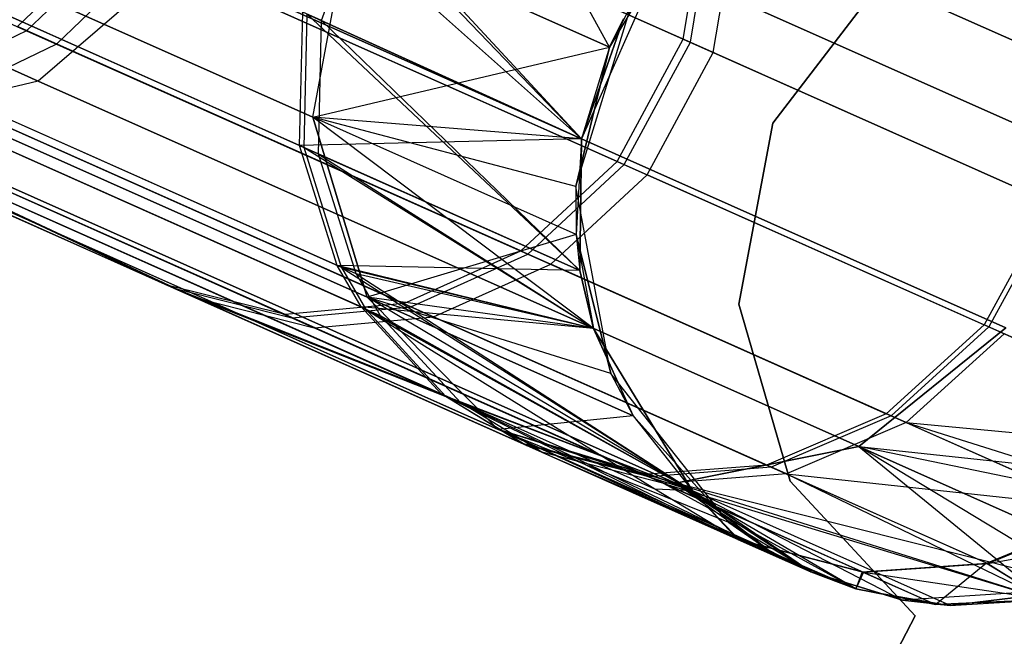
# Model space of a CAD drawing. Extents: x 0.3 to 7.1, y -3.38 to 3.38.
# Tile 447 of 604: x 6.47 to 6.72, y -1.45 to -1.29. Entities that reach past the tile are written whole.
import ezdxf

# ---------------------------------------------------------------- set-up
doc = ezdxf.new("R2010")
doc.units = 0
doc.header["$LTSCALE"] = 2.54
doc.layers.get('0').update_dxf_attribs({"linetype": 'CONTINUOUS'})

# ---------------------------------------------------------------- blocks, each defined once
blk = doc.blocks.new('SINGLES_AVVSTL_STL')
at = {"color": 0}
for p, q in [((6.1375, -1.14811, 60.68373), (6.47294, -1.29746, 60.11702)), ((6.1375, -1.14811, 60.68373), (6.47294, -1.29746, 60.11702)), ((6.15002, -1.15369, 53.78226), (6.48047, -1.30081, 53.21568)), ((6.15002, -1.15369, 53.78226), (6.48047, -1.30081, 53.21568)), ((6.14334, -1.16208, 19.39629), (6.47585, -1.31013, 18.82238)), ((6.14334, -1.16208, 19.39629), (6.47585, -1.31013, 18.82238)), ((6.47585, -1.31013, 21.86649), (6.14334, -1.16208, 21.29258)), ((6.47585, -1.31013, 21.86649), (6.14334, -1.16208, 21.29258)), ((6.54718, -1.29486, 52.5138), (6.34607, -1.20532, 53.13619)), ((6.54718, -1.29486, 52.5138), (6.34607, -1.20532, 53.13619)), ((6.34965, -1.23222, 18.75099), (6.54497, -1.31918, 18.14485)), ((6.34965, -1.23222, 18.75099), (6.54497, -1.31918, 18.14485)), ((6.54497, -1.31918, 22.54401), (6.34965, -1.23222, 21.93788)), ((6.54497, -1.31918, 22.54401), (6.34965, -1.23222, 21.93788)), ((6.54165, -1.32634, 56.91105), (6.33504, -1.23435, 56.28752)), ((6.54165, -1.32634, 56.91105), (6.33504, -1.23435, 56.28752)), ((6.33725, -1.23533, 60.04247), (6.54277, -1.32684, 59.41859)), ((6.33725, -1.23533, 60.04247), (6.54277, -1.32684, 59.41859)), ((6.53084, -1.23582, 18.83209), (6.73889, -1.32845, 18.18647)), ((6.53084, -1.23582, 18.83209), (6.73889, -1.32845, 18.18647)), ((6.73889, -1.32845, 22.5024), (6.53084, -1.23582, 21.85677)), ((6.73889, -1.32845, 22.5024), (6.53084, -1.23582, 21.85677)), ((6.61964, -1.30156, 23.18265), (6.58278, -1.23427, 22.54401)), ((6.61964, -1.30156, 23.18265), (6.58278, -1.23427, 22.54401)), ((6.54641, -1.32846, 52.51676), (6.34436, -1.2385, 53.14206)), ((6.54641, -1.32846, 52.51676), (6.34436, -1.2385, 53.14206)), ((6.63821, -1.29956, 56.53007), (6.51077, -1.24282, 56.20522)), ((6.63821, -1.29956, 56.53007), (6.51077, -1.24282, 56.20522)), ((6.51312, -1.24386, 60.12446), (6.63999, -1.30035, 59.79938)), ((6.51312, -1.24386, 60.12446), (6.63999, -1.30035, 59.79938)), ((6.52069, -1.24724, 53.22303), (6.64575, -1.30291, 52.89709)), ((6.52069, -1.24724, 53.22303), (6.64575, -1.30291, 52.89709)), ((6.55107, -1.35649, 56.90612), (6.3429, -1.2638, 56.2779)), ((6.55107, -1.35649, 56.90612), (6.3429, -1.2638, 56.2779)), ((6.55408, -1.26374, 59.41499), (6.61256, -1.3246, 58.76742)), ((6.55408, -1.26374, 59.41499), (6.61256, -1.3246, 58.76742)), ((6.5522, -1.35699, 59.42348), (6.34513, -1.2648, 60.05206)), ((6.5522, -1.35699, 59.42348), (6.34513, -1.2648, 60.05206)), ((6.54718, -1.29486, 52.5138), (6.5577, -1.26535, 52.51326)), ((6.54718, -1.29486, 52.5138), (6.5577, -1.26535, 52.51326)), ((6.5577, -1.26535, 52.51326), (6.61256, -1.3246, 51.88278)), ((6.5577, -1.26535, 52.51326), (6.61256, -1.3246, 51.88278)), ((6.63821, -1.29956, 56.53007), (6.64393, -1.26549, 56.5332)), ((6.63821, -1.29956, 56.53007), (6.64393, -1.26549, 56.5332)), ((6.63999, -1.30035, 59.79938), (6.6457, -1.26628, 59.79626)), ((6.63999, -1.30035, 59.79938), (6.6457, -1.26628, 59.79626)), ((6.64393, -1.26549, 56.5332), (6.7361, -1.30653, 56.87096)), ((6.64393, -1.26549, 56.5332), (6.7361, -1.30653, 56.87096)), ((6.6457, -1.26628, 59.79626), (6.73729, -1.30706, 59.45836)), ((6.6457, -1.26628, 59.79626), (6.73729, -1.30706, 59.45836)), ((6.55587, -1.35862, 52.52152), (6.35229, -1.26799, 53.15153)), ((6.55587, -1.35862, 52.52152), (6.35229, -1.26799, 53.15153)), ((6.64575, -1.30291, 52.89709), (6.65144, -1.26883, 52.89401)), ((6.64575, -1.30291, 52.89709), (6.65144, -1.26883, 52.89401)), ((6.74116, -1.30878, 52.55548), (6.65144, -1.26883, 52.89401)), ((6.74116, -1.30878, 52.55548), (6.65144, -1.26883, 52.89401)), ((6.49426, -1.27362, 56.2065), (6.47061, -1.29642, 56.2127)), ((6.49426, -1.27362, 56.2065), (6.47061, -1.29642, 56.2127)), ((6.62158, -1.33031, 56.53104), (6.49426, -1.27362, 56.2065)), ((6.62158, -1.33031, 56.53104), (6.49426, -1.27362, 56.2065)), ((6.54497, -1.31918, 18.14485), (6.55368, -1.27219, 18.14229)), ((6.54497, -1.31918, 18.14485), (6.55368, -1.27219, 18.14229)), ((6.54497, -1.31918, 22.54401), (6.55368, -1.27219, 22.54658)), ((6.54497, -1.31918, 22.54401), (6.55368, -1.27219, 22.54658)), ((6.61964, -1.30156, 17.50622), (6.55368, -1.27219, 18.14229)), ((6.61964, -1.30156, 17.50622), (6.55368, -1.27219, 18.14229)), ((6.55368, -1.27219, 22.54658), (6.61964, -1.30156, 23.18265)), ((6.61256, -1.3246, 23.18265), (6.55368, -1.27219, 22.54658)), ((6.61256, -1.3246, 23.18265), (6.55368, -1.27219, 22.54658)), ((6.55368, -1.27219, 22.54658), (6.61964, -1.30156, 23.18265)), ((6.55712, -1.36693, 56.9038), (6.34823, -1.27392, 56.27339)), ((6.55712, -1.36693, 56.9038), (6.34823, -1.27392, 56.27339)), ((6.35046, -1.27491, 60.05654), (6.55826, -1.36743, 59.42578)), ((6.35046, -1.27491, 60.05654), (6.55826, -1.36743, 59.42578)), ((6.49661, -1.27467, 60.12318), (6.47294, -1.29746, 60.11702)), ((6.49661, -1.27467, 60.12318), (6.47294, -1.29746, 60.11702)), ((6.49661, -1.27467, 60.12318), (6.62336, -1.3311, 59.79841)), ((6.49661, -1.27467, 60.12318), (6.62336, -1.3311, 59.79841)), ((6.35765, -1.27812, 53.15596), (6.56194, -1.36907, 52.52375)), ((6.35765, -1.27812, 53.15596), (6.56194, -1.36907, 52.52375)), ((6.36116, -1.27656, 18.76485), (6.55866, -1.36449, 18.15197)), ((6.36116, -1.27656, 18.76485), (6.55866, -1.36449, 18.15197)), ((6.55866, -1.36449, 22.5369), (6.36116, -1.27656, 21.92401)), ((6.55866, -1.36449, 22.5369), (6.36116, -1.27656, 21.92401)), ((6.50417, -1.27803, 53.22177), (6.48047, -1.30081, 53.21568)), ((6.50417, -1.27803, 53.22177), (6.48047, -1.30081, 53.21568)), ((6.50417, -1.27803, 53.22177), (6.62911, -1.33366, 52.89613)), ((6.50417, -1.27803, 53.22177), (6.62911, -1.33366, 52.89613)), ((6.51137, -1.27955, 18.83209), (6.47585, -1.31013, 18.82238)), ((6.51137, -1.27955, 18.83209), (6.47585, -1.31013, 18.82238)), ((6.51137, -1.27955, 21.85677), (6.47585, -1.31013, 21.86649)), ((6.51137, -1.27955, 21.85677), (6.47585, -1.31013, 21.86649)), ((6.51137, -1.27955, 18.83209), (6.71942, -1.37218, 18.18647)), ((6.51137, -1.27955, 18.83209), (6.71942, -1.37218, 18.18647)), ((6.71942, -1.37218, 22.5024), (6.51137, -1.27955, 21.85677)), ((6.71942, -1.37218, 22.5024), (6.51137, -1.27955, 21.85677)), ((6.63203, -1.28088, 57.56742), (6.61256, -1.3246, 57.56742)), ((6.63203, -1.28088, 57.56742), (6.61256, -1.3246, 57.56742)), ((6.63203, -1.28088, 23.18265), (6.61964, -1.30156, 23.18265)), ((6.63203, -1.28088, 23.18265), (6.61964, -1.30156, 23.18265)), ((6.66073, -1.32074, 1.9), (6.68886, -1.28395, 1.9)), ((6.68886, -1.28395, 1.7), (6.66073, -1.32074, 1.7)), ((6.68886, -1.28395, 1.7), (6.66073, -1.32074, 1.7)), ((6.66073, -1.32074, 1.9), (6.68886, -1.28395, 1.9)), ((6.61116, -1.3366, 1.70622), (6.62521, -1.29084, 1.70622)), ((6.61116, -1.3366, 1.70622), (6.62521, -1.29084, 1.70622)), ((6.62521, -1.29084, 17.50622), (6.61964, -1.30156, 17.50622)), ((6.62521, -1.29084, 1.70622), (6.61964, -1.30156, 17.50622)), ((6.62521, -1.29084, 17.50622), (6.61964, -1.30156, 17.50622)), ((6.62521, -1.29084, 1.70622), (6.61964, -1.30156, 17.50622)), ((6.54165, -1.32634, 56.91105), (6.54244, -1.29275, 56.91411)), ((6.54165, -1.32634, 56.91105), (6.54244, -1.29275, 56.91411)), ((6.61256, -1.3246, 57.56742), (6.54244, -1.29275, 56.91411)), ((6.61256, -1.3246, 57.56742), (6.54244, -1.29275, 56.91411)), ((6.54277, -1.32684, 59.41859), (6.54356, -1.29324, 59.41555)), ((6.54277, -1.32684, 59.41859), (6.54356, -1.29324, 59.41555)), ((6.54356, -1.29324, 59.41555), (6.61221, -1.35775, 58.76742)), ((6.54356, -1.29324, 59.41555), (6.61221, -1.35775, 58.76742)), ((6.54356, -1.29324, 59.41555), (6.61256, -1.3246, 58.76742)), ((6.54356, -1.29324, 59.41555), (6.61256, -1.3246, 58.76742)), ((6.50827, -1.36143, 56.56407), (6.36631, -1.29492, 56.26082)), ((6.57724, -1.38883, 56.89735), (6.36631, -1.29492, 56.26082)), ((6.50827, -1.36143, 56.56407), (6.36631, -1.29492, 56.26082)), ((6.57724, -1.38883, 56.89735), (6.36631, -1.29492, 56.26082)), ((6.36857, -1.29593, 60.06907), (6.50999, -1.3622, 59.76556)), ((6.36857, -1.29593, 60.06907), (6.50999, -1.3622, 59.76556)), ((6.36857, -1.29593, 60.06907), (6.57838, -1.38934, 59.43217)), ((6.36857, -1.29593, 60.06907), (6.57838, -1.38934, 59.43217)), ((6.54641, -1.32846, 52.51676), (6.54718, -1.29486, 52.5138)), ((6.54641, -1.32846, 52.51676), (6.54718, -1.29486, 52.5138)), ((6.54718, -1.29486, 52.5138), (6.61221, -1.35775, 51.88278)), ((6.54718, -1.29486, 52.5138), (6.61221, -1.35775, 51.88278)), ((6.54718, -1.29486, 52.5138), (6.61256, -1.3246, 51.88278)), ((6.54718, -1.29486, 52.5138), (6.61256, -1.3246, 51.88278)), ((6.61256, -1.3246, 51.88278), (6.62313, -1.29448, 51.88278)), ((6.61256, -1.3246, 51.88278), (6.62313, -1.29448, 51.88278)), ((6.62313, -1.29448, 58.76742), (6.61256, -1.3246, 58.76742)), ((6.61256, -1.3246, 57.56742), (6.62313, -1.29448, 58.76742)), ((6.61256, -1.3246, 57.56742), (6.62313, -1.29448, 58.76742)), ((6.62313, -1.29448, 58.76742), (6.61256, -1.3246, 58.76742)), ((6.61964, -1.30156, 23.18265), (6.62313, -1.29448, 51.88278)), ((6.61964, -1.30156, 23.18265), (6.62313, -1.29448, 51.88278)), ((6.47294, -1.29746, 60.11702), (6.44444, -1.31112, 60.10678)), ((6.47294, -1.29746, 60.11702), (6.44444, -1.31112, 60.10678)), ((6.59735, -1.35285, 56.53575), (6.47061, -1.29642, 56.2127)), ((6.59735, -1.35285, 56.53575), (6.47061, -1.29642, 56.2127)), ((6.47294, -1.29746, 60.11702), (6.59912, -1.35364, 59.79373)), ((6.47294, -1.29746, 60.11702), (6.59912, -1.35364, 59.79373)), ((6.37583, -1.29916, 53.16833), (6.51555, -1.36468, 52.86384)), ((6.37583, -1.29916, 53.16833), (6.51555, -1.36468, 52.86384)), ((6.37583, -1.29916, 53.16833), (6.5821, -1.391, 52.52999)), ((6.37583, -1.29916, 53.16833), (6.5821, -1.391, 52.52999)), ((6.48047, -1.30081, 53.21568), (6.45191, -1.31445, 53.20558)), ((6.48047, -1.30081, 53.21568), (6.45191, -1.31445, 53.20558)), ((6.48047, -1.30081, 53.21568), (6.60484, -1.35619, 52.89152)), ((6.48047, -1.30081, 53.21568), (6.60484, -1.35619, 52.89152)), ((6.62158, -1.33031, 56.53104), (6.63821, -1.29956, 56.53007)), ((6.62158, -1.33031, 56.53104), (6.63821, -1.29956, 56.53007)), ((6.62336, -1.3311, 59.79841), (6.63999, -1.30035, 59.79938)), ((6.62336, -1.3311, 59.79841), (6.63999, -1.30035, 59.79938)), ((6.63821, -1.29956, 56.53007), (6.73067, -1.34072, 56.86884)), ((6.63821, -1.29956, 56.53007), (6.73067, -1.34072, 56.86884)), ((6.63999, -1.30035, 59.79938), (6.73186, -1.34126, 59.46046)), ((6.63999, -1.30035, 59.79938), (6.73186, -1.34126, 59.46046)), ((6.54497, -1.31918, 18.14485), (6.61964, -1.30156, 17.50622)), ((6.54497, -1.31918, 18.14485), (6.61964, -1.30156, 17.50622)), ((6.61964, -1.30156, 17.50622), (6.61116, -1.3366, 17.50622)), ((6.61116, -1.3366, 1.70622), (6.61964, -1.30156, 17.50622)), ((6.61116, -1.3366, 1.70622), (6.61964, -1.30156, 17.50622)), ((6.61964, -1.30156, 17.50622), (6.61116, -1.3366, 17.50622)), ((6.61964, -1.30156, 23.18265), (6.61256, -1.3246, 51.88278)), ((6.61964, -1.30156, 23.18265), (6.61256, -1.3246, 51.88278)), ((6.61964, -1.30156, 23.18265), (6.61256, -1.3246, 23.18265)), ((6.61964, -1.30156, 23.18265), (6.61256, -1.3246, 23.18265)), ((6.62911, -1.33366, 52.89613), (6.64575, -1.30291, 52.89709)), ((6.62911, -1.33366, 52.89613), (6.64575, -1.30291, 52.89709)), ((6.73574, -1.34298, 52.55752), (6.64575, -1.30291, 52.89709)), ((6.73574, -1.34298, 52.55752), (6.64575, -1.30291, 52.89709)), ((6.50827, -1.36143, 56.56407), (6.385, -1.30655, 56.24987)), ((6.50827, -1.36143, 56.56407), (6.385, -1.30655, 56.24987)), ((6.38727, -1.30756, 60.07997), (6.50999, -1.3622, 59.76556)), ((6.38727, -1.30756, 60.07997), (6.50999, -1.3622, 59.76556)), ((6.39103, -1.30844, 18.78441), (6.5916, -1.39774, 18.162)), ((6.39103, -1.30844, 18.78441), (6.5916, -1.39774, 18.162)), ((6.5916, -1.39774, 22.52687), (6.39103, -1.30844, 21.90446)), ((6.5916, -1.39774, 22.52687), (6.39103, -1.30844, 21.90446)), ((6.3946, -1.31082, 53.1791), (6.51555, -1.36468, 52.86384)), ((6.3946, -1.31082, 53.1791), (6.51555, -1.36468, 52.86384)), ((6.47585, -1.31013, 18.82238), (6.43242, -1.32055, 18.80517)), ((6.47585, -1.31013, 18.82238), (6.43242, -1.32055, 18.80517)), ((6.47585, -1.31013, 21.86649), (6.43242, -1.32055, 21.8837)), ((6.47585, -1.31013, 21.86649), (6.43242, -1.32055, 21.8837)), ((6.5679, -1.36609, 56.54358), (6.44212, -1.31009, 56.22296)), ((6.5679, -1.36609, 56.54358), (6.44212, -1.31009, 56.22296)), ((6.47585, -1.31013, 18.82238), (6.68238, -1.40208, 18.18148)), ((6.47585, -1.31013, 18.82238), (6.68238, -1.40208, 18.18148)), ((6.68238, -1.40208, 22.50739), (6.47585, -1.31013, 21.86649)), ((6.68238, -1.40208, 22.50739), (6.47585, -1.31013, 21.86649)), ((6.53798, -1.36887, 56.55311), (6.41337, -1.31338, 56.23547)), ((6.53798, -1.36887, 56.55311), (6.41337, -1.31338, 56.23547)), ((6.44444, -1.31112, 60.10678), (6.56966, -1.36687, 59.78594)), ((6.44444, -1.31112, 60.10678), (6.56966, -1.36687, 59.78594)), ((6.41567, -1.31441, 60.09432), (6.53972, -1.36964, 59.77646)), ((6.41567, -1.31441, 60.09432), (6.53972, -1.36964, 59.77646)), ((6.45191, -1.31445, 53.20558), (6.57534, -1.3694, 52.88387)), ((6.45191, -1.31445, 53.20558), (6.57534, -1.3694, 52.88387)), ((6.42307, -1.3177, 53.19327), (6.54535, -1.37215, 52.87456)), ((6.42307, -1.3177, 53.19327), (6.54535, -1.37215, 52.87456)), ((6.43242, -1.32055, 18.80517), (6.63625, -1.4113, 18.17265)), ((6.43242, -1.32055, 18.80517), (6.63625, -1.4113, 18.17265)), ((6.63625, -1.4113, 22.51622), (6.43242, -1.32055, 21.8837)), ((6.63625, -1.4113, 22.51622), (6.43242, -1.32055, 21.8837)), ((6.54497, -1.31918, 18.14485), (6.55866, -1.36449, 18.15197)), ((6.61116, -1.3366, 17.50622), (6.54497, -1.31918, 18.14485)), ((6.61116, -1.3366, 17.50622), (6.54497, -1.31918, 18.14485)), ((6.61121, -1.34867, 17.50622), (6.54497, -1.31918, 18.14485)), ((6.61121, -1.34867, 17.50622), (6.54497, -1.31918, 18.14485)), ((6.54497, -1.31918, 18.14485), (6.55866, -1.36449, 18.15197)), ((6.55866, -1.36449, 22.5369), (6.54497, -1.31918, 22.54401)), ((6.61565, -1.37237, 23.18265), (6.54497, -1.31918, 22.54401)), ((6.55866, -1.36449, 22.5369), (6.54497, -1.31918, 22.54401)), ((6.61565, -1.37237, 23.18265), (6.54497, -1.31918, 22.54401)), ((6.61121, -1.34867, 23.18265), (6.54497, -1.31918, 22.54401)), ((6.61121, -1.34867, 23.18265), (6.54497, -1.31918, 22.54401)), ((6.61256, -1.3246, 23.18265), (6.54497, -1.31918, 22.54401)), ((6.61256, -1.3246, 23.18265), (6.54497, -1.31918, 22.54401)), ((6.65219, -1.36626, 1.9), (6.66073, -1.32074, 1.9)), ((6.66073, -1.32074, 1.7), (6.65219, -1.36626, 1.7)), ((6.66073, -1.32074, 1.7), (6.65219, -1.36626, 1.7)), ((6.65219, -1.36626, 1.9), (6.66073, -1.32074, 1.9)), ((6.66073, -1.32074, 1.7), (6.66073, -1.32074, 1.9)), ((6.66073, -1.32074, 1.7), (6.66073, -1.32074, 1.9)), ((6.61256, -1.3246, 57.56742), (6.54165, -1.32634, 56.91105)), ((6.61256, -1.3246, 57.56742), (6.54165, -1.32634, 56.91105)), ((6.61256, -1.3246, 23.18265), (6.61121, -1.34867, 23.18265)), ((6.61256, -1.3246, 23.18265), (6.61121, -1.34867, 23.18265)), ((6.61256, -1.3246, 23.18265), (6.61221, -1.35775, 51.88278)), ((6.61221, -1.35775, 51.88278), (6.61256, -1.3246, 51.88278)), ((6.61256, -1.3246, 23.18265), (6.61221, -1.35775, 51.88278)), ((6.61221, -1.35775, 51.88278), (6.61256, -1.3246, 51.88278)), ((6.61256, -1.3246, 58.76742), (6.61221, -1.35775, 58.76742)), ((6.61256, -1.3246, 57.56742), (6.61221, -1.35775, 57.56742)), ((6.61256, -1.3246, 58.76742), (6.61221, -1.35775, 58.76742)), ((6.61256, -1.3246, 57.56742), (6.61221, -1.35775, 57.56742)), ((6.61256, -1.3246, 23.18265), (6.61256, -1.3246, 51.88278)), ((6.61256, -1.3246, 23.18265), (6.61256, -1.3246, 51.88278)), ((6.61256, -1.3246, 57.56742), (6.61256, -1.3246, 58.76742)), ((6.61256, -1.3246, 57.56742), (6.61256, -1.3246, 58.76742)), ((6.55107, -1.35649, 56.90612), (6.54165, -1.32634, 56.91105)), ((6.61221, -1.35775, 57.56742), (6.54165, -1.32634, 56.91105)), ((6.55107, -1.35649, 56.90612), (6.54165, -1.32634, 56.91105)), ((6.61221, -1.35775, 57.56742), (6.54165, -1.32634, 56.91105)), ((6.5522, -1.35699, 59.42348), (6.54277, -1.32684, 59.41859)), ((6.54277, -1.32684, 59.41859), (6.61565, -1.37237, 58.76742)), ((6.54277, -1.32684, 59.41859), (6.61565, -1.37237, 58.76742)), ((6.54277, -1.32684, 59.41859), (6.61221, -1.35775, 58.76742)), ((6.54277, -1.32684, 59.41859), (6.61221, -1.35775, 58.76742)), ((6.5522, -1.35699, 59.42348), (6.54277, -1.32684, 59.41859)), ((6.55587, -1.35862, 52.52152), (6.54641, -1.32846, 52.51676)), ((6.54641, -1.32846, 52.51676), (6.61565, -1.37237, 51.88278)), ((6.54641, -1.32846, 52.51676), (6.61565, -1.37237, 51.88278)), ((6.54641, -1.32846, 52.51676), (6.61221, -1.35775, 51.88278)), ((6.54641, -1.32846, 52.51676), (6.61221, -1.35775, 51.88278)), ((6.55587, -1.35862, 52.52152), (6.54641, -1.32846, 52.51676)), ((6.59735, -1.35285, 56.53575), (6.62158, -1.33031, 56.53104)), ((6.59735, -1.35285, 56.53575), (6.62158, -1.33031, 56.53104)), ((6.62158, -1.33031, 56.53104), (6.71395, -1.37143, 56.8695)), ((6.62158, -1.33031, 56.53104), (6.71395, -1.37143, 56.8695)), ((6.59912, -1.35364, 59.79373), (6.62336, -1.3311, 59.79841)), ((6.59912, -1.35364, 59.79373), (6.62336, -1.3311, 59.79841)), ((6.62336, -1.3311, 59.79841), (6.71514, -1.37197, 59.4598)), ((6.62336, -1.3311, 59.79841), (6.71514, -1.37197, 59.4598)), ((6.60484, -1.35619, 52.89152), (6.62911, -1.33366, 52.89613)), ((6.60484, -1.35619, 52.89152), (6.62911, -1.33366, 52.89613)), ((6.71901, -1.37369, 52.55688), (6.62911, -1.33366, 52.89613)), ((6.71901, -1.37369, 52.55688), (6.62911, -1.33366, 52.89613)), ((6.61997, -1.38364, 1.70622), (6.61116, -1.3366, 1.70622)), ((6.61116, -1.3366, 17.50622), (6.61121, -1.34867, 17.50622)), ((6.61116, -1.3366, 1.70622), (6.61116, -1.3366, 17.50622)), ((6.61116, -1.3366, 1.70622), (6.61116, -1.3366, 17.50622)), ((6.61116, -1.3366, 1.70622), (6.61121, -1.34867, 17.50622)), ((6.61116, -1.3366, 17.50622), (6.61121, -1.34867, 17.50622)), ((6.61116, -1.3366, 1.70622), (6.61121, -1.34867, 17.50622)), ((6.61997, -1.38364, 1.70622), (6.61116, -1.3366, 1.70622)), ((6.73067, -1.34072, 56.86884), (6.71395, -1.37143, 56.8695)), ((6.73067, -1.34072, 56.86884), (6.71395, -1.37143, 56.8695)), ((6.73186, -1.34126, 59.46046), (6.71514, -1.37197, 59.4598)), ((6.73186, -1.34126, 59.46046), (6.71514, -1.37197, 59.4598)), ((6.61121, -1.34867, 17.50622), (6.55866, -1.36449, 18.15197)), ((6.61121, -1.34867, 17.50622), (6.55866, -1.36449, 18.15197)), ((6.61121, -1.34867, 17.50622), (6.61997, -1.38364, 17.50622)), ((6.61997, -1.38364, 1.70622), (6.61121, -1.34867, 17.50622)), ((6.61997, -1.38364, 1.70622), (6.61121, -1.34867, 17.50622)), ((6.61121, -1.34867, 17.50622), (6.61997, -1.38364, 17.50622)), ((6.61121, -1.34867, 23.18265), (6.61221, -1.35775, 51.88278)), ((6.61121, -1.34867, 23.18265), (6.61221, -1.35775, 51.88278)), ((6.61121, -1.34867, 23.18265), (6.61565, -1.37237, 51.88278)), ((6.61121, -1.34867, 23.18265), (6.61565, -1.37237, 23.18265)), ((6.61121, -1.34867, 23.18265), (6.61565, -1.37237, 51.88278)), ((6.61121, -1.34867, 23.18265), (6.61565, -1.37237, 23.18265)), ((6.5679, -1.36609, 56.54358), (6.59735, -1.35285, 56.53575)), ((6.5679, -1.36609, 56.54358), (6.59735, -1.35285, 56.53575)), ((6.59735, -1.35285, 56.53575), (6.6893, -1.39379, 56.87267)), ((6.59735, -1.35285, 56.53575), (6.6893, -1.39379, 56.87267)), ((6.56966, -1.36687, 59.78594), (6.59912, -1.35364, 59.79373)), ((6.56966, -1.36687, 59.78594), (6.59912, -1.35364, 59.79373)), ((6.59912, -1.35364, 59.79373), (6.69049, -1.39432, 59.45665)), ((6.59912, -1.35364, 59.79373), (6.69049, -1.39432, 59.45665)), ((6.55712, -1.36693, 56.9038), (6.55107, -1.35649, 56.90612)), ((6.61565, -1.37237, 57.56742), (6.55107, -1.35649, 56.90612)), ((6.55712, -1.36693, 56.9038), (6.55107, -1.35649, 56.90612)), ((6.61565, -1.37237, 57.56742), (6.55107, -1.35649, 56.90612)), ((6.61221, -1.35775, 57.56742), (6.55107, -1.35649, 56.90612)), ((6.61221, -1.35775, 57.56742), (6.55107, -1.35649, 56.90612)), ((6.61565, -1.37237, 58.76742), (6.5522, -1.35699, 59.42348)), ((6.5522, -1.35699, 59.42348), (6.55826, -1.36743, 59.42578)), ((6.5522, -1.35699, 59.42348), (6.55826, -1.36743, 59.42578)), ((6.5522, -1.35699, 59.42348), (6.64057, -1.41323, 58.76742)), ((6.5522, -1.35699, 59.42348), (6.64057, -1.41323, 58.76742)), ((6.61565, -1.37237, 58.76742), (6.5522, -1.35699, 59.42348)), ((6.57534, -1.3694, 52.88387), (6.60484, -1.35619, 52.89152)), ((6.57534, -1.3694, 52.88387), (6.60484, -1.35619, 52.89152)), ((6.69434, -1.39603, 52.55382), (6.60484, -1.35619, 52.89152)), ((6.69434, -1.39603, 52.55382), (6.60484, -1.35619, 52.89152)), ((6.61565, -1.37237, 51.88278), (6.61221, -1.35775, 51.88278)), ((6.61565, -1.37237, 51.88278), (6.61221, -1.35775, 51.88278)), ((6.61221, -1.35775, 58.76742), (6.61565, -1.37237, 58.76742)), ((6.61221, -1.35775, 57.56742), (6.61221, -1.35775, 58.76742)), ((6.61221, -1.35775, 57.56742), (6.61221, -1.35775, 58.76742)), ((6.61221, -1.35775, 57.56742), (6.61565, -1.37237, 57.56742)), ((6.61221, -1.35775, 58.76742), (6.61565, -1.37237, 58.76742)), ((6.61221, -1.35775, 57.56742), (6.61565, -1.37237, 57.56742)), ((6.61565, -1.37237, 51.88278), (6.55587, -1.35862, 52.52152)), ((6.55587, -1.35862, 52.52152), (6.56194, -1.36907, 52.52375)), ((6.55587, -1.35862, 52.52152), (6.56194, -1.36907, 52.52375)), ((6.55587, -1.35862, 52.52152), (6.64057, -1.41323, 51.88278)), ((6.55587, -1.35862, 52.52152), (6.64057, -1.41323, 51.88278)), ((6.61565, -1.37237, 51.88278), (6.55587, -1.35862, 52.52152)), ((6.53798, -1.36887, 56.55311), (6.50827, -1.36143, 56.56407)), ((6.50827, -1.36143, 56.56407), (6.57724, -1.38883, 56.89735)), ((6.53798, -1.36887, 56.55311), (6.50827, -1.36143, 56.56407)), ((6.59769, -1.40125, 56.89174), (6.50827, -1.36143, 56.56407)), ((6.59769, -1.40125, 56.89174), (6.50827, -1.36143, 56.56407)), ((6.50827, -1.36143, 56.56407), (6.57724, -1.38883, 56.89735)), ((6.50999, -1.3622, 59.76556), (6.53972, -1.36964, 59.77646)), ((6.57838, -1.38934, 59.43217), (6.50999, -1.3622, 59.76556)), ((6.50999, -1.3622, 59.76556), (6.53972, -1.36964, 59.77646)), ((6.50999, -1.3622, 59.76556), (6.59885, -1.40176, 59.43774)), ((6.50999, -1.3622, 59.76556), (6.59885, -1.40176, 59.43774)), ((6.57838, -1.38934, 59.43217), (6.50999, -1.3622, 59.76556)), ((6.51555, -1.36468, 52.86384), (6.54535, -1.37215, 52.87456)), ((6.5821, -1.391, 52.52999), (6.51555, -1.36468, 52.86384)), ((6.60259, -1.40343, 52.53541), (6.51555, -1.36468, 52.86384)), ((6.5821, -1.391, 52.52999), (6.51555, -1.36468, 52.86384)), ((6.51555, -1.36468, 52.86384), (6.54535, -1.37215, 52.87456)), ((6.60259, -1.40343, 52.53541), (6.51555, -1.36468, 52.86384)), ((6.5916, -1.39774, 18.162), (6.55866, -1.36449, 18.15197)), ((6.55866, -1.36449, 18.15197), (6.62563, -1.39431, 17.50622)), ((6.5916, -1.39774, 18.162), (6.55866, -1.36449, 18.15197)), ((6.61997, -1.38364, 17.50622), (6.55866, -1.36449, 18.15197)), ((6.61997, -1.38364, 17.50622), (6.55866, -1.36449, 18.15197)), ((6.55866, -1.36449, 18.15197), (6.62563, -1.39431, 17.50622)), ((6.64057, -1.41323, 23.18265), (6.55866, -1.36449, 22.5369)), ((6.55866, -1.36449, 22.5369), (6.5916, -1.39774, 22.52687)), ((6.55866, -1.36449, 22.5369), (6.5916, -1.39774, 22.52687)), ((6.62563, -1.39431, 23.18265), (6.55866, -1.36449, 22.5369)), ((6.64057, -1.41323, 23.18265), (6.55866, -1.36449, 22.5369)), ((6.62563, -1.39431, 23.18265), (6.55866, -1.36449, 22.5369)), ((6.61565, -1.37237, 23.18265), (6.55866, -1.36449, 22.5369)), ((6.61565, -1.37237, 23.18265), (6.55866, -1.36449, 22.5369)), ((6.5679, -1.36609, 56.54358), (6.53798, -1.36887, 56.55311)), ((6.5679, -1.36609, 56.54358), (6.53798, -1.36887, 56.55311)), ((6.53972, -1.36964, 59.77646), (6.56966, -1.36687, 59.78594)), ((6.53972, -1.36964, 59.77646), (6.56966, -1.36687, 59.78594)), ((6.57724, -1.38883, 56.89735), (6.55712, -1.36693, 56.9038)), ((6.63107, -1.4128, 57.2301), (6.55712, -1.36693, 56.9038)), ((6.57724, -1.38883, 56.89735), (6.55712, -1.36693, 56.9038)), ((6.64057, -1.41323, 57.56742), (6.55712, -1.36693, 56.9038)), ((6.63107, -1.4128, 57.2301), (6.55712, -1.36693, 56.9038)), ((6.64057, -1.41323, 57.56742), (6.55712, -1.36693, 56.9038)), ((6.61565, -1.37237, 57.56742), (6.55712, -1.36693, 56.9038)), ((6.61565, -1.37237, 57.56742), (6.55712, -1.36693, 56.9038)), ((6.55826, -1.36743, 59.42578), (6.64057, -1.41323, 58.76742)), ((6.57838, -1.38934, 59.43217), (6.55826, -1.36743, 59.42578)), ((6.57838, -1.38934, 59.43217), (6.55826, -1.36743, 59.42578)), ((6.55826, -1.36743, 59.42578), (6.64057, -1.41323, 58.76742)), ((6.5679, -1.36609, 56.54358), (6.65915, -1.40672, 56.87794)), ((6.5679, -1.36609, 56.54358), (6.65915, -1.40672, 56.87794)), ((6.56966, -1.36687, 59.78594), (6.66033, -1.40724, 59.45143)), ((6.56966, -1.36687, 59.78594), (6.66033, -1.40724, 59.45143)), ((6.66507, -1.41074, 1.9), (6.65219, -1.36626, 1.9)), ((6.65219, -1.36626, 1.7), (6.66507, -1.41074, 1.7)), ((6.65219, -1.36626, 1.7), (6.66507, -1.41074, 1.7)), ((6.65219, -1.36626, 1.7), (6.65219, -1.36626, 1.9)), ((6.66507, -1.41074, 1.9), (6.65219, -1.36626, 1.9)), ((6.65219, -1.36626, 1.7), (6.65219, -1.36626, 1.9)), ((6.62838, -1.40912, 56.88436), (6.53798, -1.36887, 56.55311)), ((6.62838, -1.40912, 56.88436), (6.53798, -1.36887, 56.55311)), ((6.53972, -1.36964, 59.77646), (6.62955, -1.40964, 59.44506)), ((6.53972, -1.36964, 59.77646), (6.62955, -1.40964, 59.44506)), ((6.54535, -1.37215, 52.87456), (6.57534, -1.3694, 52.88387)), ((6.54535, -1.37215, 52.87456), (6.57534, -1.3694, 52.88387)), ((6.56194, -1.36907, 52.52375), (6.64057, -1.41323, 51.88278)), ((6.5821, -1.391, 52.52999), (6.56194, -1.36907, 52.52375)), ((6.5821, -1.391, 52.52999), (6.56194, -1.36907, 52.52375)), ((6.56194, -1.36907, 52.52375), (6.64057, -1.41323, 51.88278)), ((6.66416, -1.40895, 52.54873), (6.57534, -1.3694, 52.88387)), ((6.66416, -1.40895, 52.54873), (6.57534, -1.3694, 52.88387)), ((6.63334, -1.41132, 52.54254), (6.54535, -1.37215, 52.87456)), ((6.63334, -1.41132, 52.54254), (6.54535, -1.37215, 52.87456)), ((6.61565, -1.37237, 23.18265), (6.61565, -1.37237, 51.88278)), ((6.61565, -1.37237, 23.18265), (6.61565, -1.37237, 51.88278)), ((6.61565, -1.37237, 23.18265), (6.62563, -1.39431, 23.18265)), ((6.62563, -1.39431, 23.18265), (6.61565, -1.37237, 51.88278)), ((6.62563, -1.39431, 23.18265), (6.61565, -1.37237, 51.88278)), ((6.64057, -1.41323, 51.88278), (6.61565, -1.37237, 51.88278)), ((6.61565, -1.37237, 23.18265), (6.62563, -1.39431, 23.18265)), ((6.64057, -1.41323, 51.88278), (6.61565, -1.37237, 51.88278)), ((6.61565, -1.37237, 58.76742), (6.64057, -1.41323, 58.76742)), ((6.61565, -1.37237, 57.56742), (6.61565, -1.37237, 58.76742)), ((6.61565, -1.37237, 57.56742), (6.64057, -1.41323, 57.56742)), ((6.61565, -1.37237, 58.76742), (6.64057, -1.41323, 58.76742)), ((6.61565, -1.37237, 57.56742), (6.61565, -1.37237, 58.76742)), ((6.61565, -1.37237, 57.56742), (6.64057, -1.41323, 57.56742)), ((6.71942, -1.37218, 18.18647), (6.68238, -1.40208, 18.18148)), ((6.71942, -1.37218, 18.18647), (6.68238, -1.40208, 18.18148)), ((6.68238, -1.40208, 22.50739), (6.71942, -1.37218, 22.5024)), ((6.68238, -1.40208, 22.50739), (6.71942, -1.37218, 22.5024)), ((6.71395, -1.37143, 56.8695), (6.6893, -1.39379, 56.87267)), ((6.71395, -1.37143, 56.8695), (6.6893, -1.39379, 56.87267)), ((6.71514, -1.37197, 59.4598), (6.69049, -1.39432, 59.45665)), ((6.71514, -1.37197, 59.4598), (6.69049, -1.39432, 59.45665)), ((6.77002, -1.3964, 57.21608), (6.71395, -1.37143, 56.8695)), ((6.77002, -1.3964, 57.21608), (6.71395, -1.37143, 56.8695)), ((6.71514, -1.37197, 59.4598), (6.77032, -1.39653, 59.11594)), ((6.71514, -1.37197, 59.4598), (6.77032, -1.39653, 59.11594)), ((6.71901, -1.37369, 52.55688), (6.69434, -1.39603, 52.55382)), ((6.71901, -1.37369, 52.55688), (6.69434, -1.39603, 52.55382)), ((6.64964, -1.4212, 1.70622), (6.61997, -1.38364, 1.70622)), ((6.61997, -1.38364, 17.50622), (6.62563, -1.39431, 17.50622)), ((6.61997, -1.38364, 1.70622), (6.61997, -1.38364, 17.50622)), ((6.61997, -1.38364, 1.70622), (6.61997, -1.38364, 17.50622)), ((6.61997, -1.38364, 1.70622), (6.62563, -1.39431, 17.50622)), ((6.61997, -1.38364, 17.50622), (6.62563, -1.39431, 17.50622)), ((6.61997, -1.38364, 1.70622), (6.62563, -1.39431, 17.50622)), ((6.64964, -1.4212, 1.70622), (6.61997, -1.38364, 1.70622)), ((6.59769, -1.40125, 56.89174), (6.57724, -1.38883, 56.89735)), ((6.59769, -1.40125, 56.89174), (6.57724, -1.38883, 56.89735)), ((6.63107, -1.4128, 57.2301), (6.57724, -1.38883, 56.89735)), ((6.63107, -1.4128, 57.2301), (6.57724, -1.38883, 56.89735)), ((6.64057, -1.41323, 58.76742), (6.57838, -1.38934, 59.43217)), ((6.57838, -1.38934, 59.43217), (6.59885, -1.40176, 59.43774)), ((6.57838, -1.38934, 59.43217), (6.59885, -1.40176, 59.43774)), ((6.57838, -1.38934, 59.43217), (6.65227, -1.42555, 59.10483)), ((6.57838, -1.38934, 59.43217), (6.65227, -1.42555, 59.10483)), ((6.64057, -1.41323, 58.76742), (6.57838, -1.38934, 59.43217)), ((6.64057, -1.41323, 51.88278), (6.5821, -1.391, 52.52999)), ((6.67032, -1.43359, 51.88278), (6.5821, -1.391, 52.52999)), ((6.64057, -1.41323, 51.88278), (6.5821, -1.391, 52.52999)), ((6.67032, -1.43359, 51.88278), (6.5821, -1.391, 52.52999)), ((6.60259, -1.40343, 52.53541), (6.5821, -1.391, 52.52999)), ((6.60259, -1.40343, 52.53541), (6.5821, -1.391, 52.52999)), ((6.62563, -1.39431, 17.50622), (6.5916, -1.39774, 18.162)), ((6.62563, -1.39431, 17.50622), (6.5916, -1.39774, 18.162)), ((6.62563, -1.39431, 17.50622), (6.64964, -1.4212, 17.50622)), ((6.64964, -1.4212, 1.70622), (6.62563, -1.39431, 17.50622)), ((6.64964, -1.4212, 1.70622), (6.62563, -1.39431, 17.50622)), ((6.62563, -1.39431, 17.50622), (6.64964, -1.4212, 17.50622)), ((6.62563, -1.39431, 23.18265), (6.64057, -1.41323, 51.88278)), ((6.62563, -1.39431, 23.18265), (6.64057, -1.41323, 23.18265)), ((6.62563, -1.39431, 23.18265), (6.64057, -1.41323, 51.88278)), ((6.62563, -1.39431, 23.18265), (6.64057, -1.41323, 23.18265)), ((6.6893, -1.39379, 56.87267), (6.65915, -1.40672, 56.87794)), ((6.6893, -1.39379, 56.87267), (6.65915, -1.40672, 56.87794)), ((6.69049, -1.39432, 59.45665), (6.66033, -1.40724, 59.45143)), ((6.69049, -1.39432, 59.45665), (6.66033, -1.40724, 59.45143)), ((6.74511, -1.41864, 57.21768), (6.6893, -1.39379, 56.87267)), ((6.74511, -1.41864, 57.21768), (6.6893, -1.39379, 56.87267)), ((6.69049, -1.39432, 59.45665), (6.74541, -1.41877, 59.11436)), ((6.69049, -1.39432, 59.45665), (6.74541, -1.41877, 59.11436)), ((6.69434, -1.39603, 52.55382), (6.66416, -1.40895, 52.54873)), ((6.69434, -1.39603, 52.55382), (6.66416, -1.40895, 52.54873)), ((6.69434, -1.39603, 52.55382), (6.78898, -1.40484, 51.88278)), ((6.69434, -1.39603, 52.55382), (6.78898, -1.40484, 51.88278)), ((6.69434, -1.39603, 52.55382), (6.77299, -1.4207, 51.88278)), ((6.69434, -1.39603, 52.55382), (6.77299, -1.4207, 51.88278)), ((6.64964, -1.4212, 17.50622), (6.5916, -1.39774, 18.162)), ((6.64964, -1.4212, 17.50622), (6.5916, -1.39774, 18.162)), ((6.65961, -1.42802, 17.50622), (6.5916, -1.39774, 18.162)), ((6.65961, -1.42802, 17.50622), (6.5916, -1.39774, 18.162)), ((6.63625, -1.4113, 18.17265), (6.5916, -1.39774, 18.162)), ((6.63625, -1.4113, 18.17265), (6.5916, -1.39774, 18.162)), ((6.67032, -1.43359, 23.18265), (6.5916, -1.39774, 22.52687)), ((6.5916, -1.39774, 22.52687), (6.63625, -1.4113, 22.51622)), ((6.65961, -1.42802, 23.18265), (6.5916, -1.39774, 22.52687)), ((6.67032, -1.43359, 23.18265), (6.5916, -1.39774, 22.52687)), ((6.65961, -1.42802, 23.18265), (6.5916, -1.39774, 22.52687)), ((6.64057, -1.41323, 23.18265), (6.5916, -1.39774, 22.52687)), ((6.64057, -1.41323, 23.18265), (6.5916, -1.39774, 22.52687)), ((6.5916, -1.39774, 22.52687), (6.63625, -1.4113, 22.51622)), ((6.62838, -1.40912, 56.88436), (6.59769, -1.40125, 56.89174)), ((6.65197, -1.42541, 57.22728), (6.59769, -1.40125, 56.89174)), ((6.62838, -1.40912, 56.88436), (6.59769, -1.40125, 56.89174)), ((6.65197, -1.42541, 57.22728), (6.59769, -1.40125, 56.89174)), ((6.62955, -1.40964, 59.44506), (6.59885, -1.40176, 59.43774)), ((6.59885, -1.40176, 59.43774), (6.65227, -1.42555, 59.10483)), ((6.62955, -1.40964, 59.44506), (6.59885, -1.40176, 59.43774)), ((6.59885, -1.40176, 59.43774), (6.65227, -1.42555, 59.10483)), ((6.68238, -1.40208, 18.18148), (6.63625, -1.4113, 18.17265)), ((6.68238, -1.40208, 18.18148), (6.63625, -1.4113, 18.17265)), ((6.63625, -1.4113, 22.51622), (6.68238, -1.40208, 22.50739)), ((6.63625, -1.4113, 22.51622), (6.68238, -1.40208, 22.50739)), ((6.68238, -1.40208, 18.18148), (6.78199, -1.41266, 17.50622)), ((6.74113, -1.43758, 17.50622), (6.68238, -1.40208, 18.18148)), ((6.74113, -1.43758, 17.50622), (6.68238, -1.40208, 18.18148)), ((6.75241, -1.43325, 17.50622), (6.68238, -1.40208, 18.18148)), ((6.75241, -1.43325, 17.50622), (6.68238, -1.40208, 18.18148)), ((6.68238, -1.40208, 18.18148), (6.78199, -1.41266, 17.50622)), ((6.77299, -1.4207, 23.18265), (6.68238, -1.40208, 22.50739)), ((6.68238, -1.40208, 22.50739), (6.72942, -1.44052, 23.18265)), ((6.68238, -1.40208, 22.50739), (6.72942, -1.44052, 23.18265)), ((6.68238, -1.40208, 22.50739), (6.75241, -1.43325, 23.18265)), ((6.68238, -1.40208, 22.50739), (6.75241, -1.43325, 23.18265)), ((6.77299, -1.4207, 23.18265), (6.68238, -1.40208, 22.50739)), ((6.63334, -1.41132, 52.54254), (6.60259, -1.40343, 52.53541)), ((6.60259, -1.40343, 52.53541), (6.68163, -1.43782, 51.88278)), ((6.60259, -1.40343, 52.53541), (6.68163, -1.43782, 51.88278)), ((6.60259, -1.40343, 52.53541), (6.67032, -1.43359, 51.88278)), ((6.60259, -1.40343, 52.53541), (6.67032, -1.43359, 51.88278)), ((6.63334, -1.41132, 52.54254), (6.60259, -1.40343, 52.53541)), ((6.65915, -1.40672, 56.87794), (6.62838, -1.40912, 56.88436)), ((6.65915, -1.40672, 56.87794), (6.62838, -1.40912, 56.88436)), ((6.66033, -1.40724, 59.45143), (6.62955, -1.40964, 59.44506)), ((6.66033, -1.40724, 59.45143), (6.62955, -1.40964, 59.44506)), ((6.71455, -1.43138, 57.22032), (6.65915, -1.40672, 56.87794)), ((6.71455, -1.43138, 57.22032), (6.65915, -1.40672, 56.87794)), ((6.66033, -1.40724, 59.45143), (6.71484, -1.43151, 59.11172)), ((6.66033, -1.40724, 59.45143), (6.71484, -1.43151, 59.11172)), ((6.68326, -1.43355, 57.22356), (6.62838, -1.40912, 56.88436)), ((6.68326, -1.43355, 57.22356), (6.62838, -1.40912, 56.88436)), ((6.62955, -1.40964, 59.44506), (6.68355, -1.43368, 59.10852)), ((6.62955, -1.40964, 59.44506), (6.68355, -1.43368, 59.10852)), ((6.66416, -1.40895, 52.54873), (6.63334, -1.41132, 52.54254)), ((6.66416, -1.40895, 52.54873), (6.63334, -1.41132, 52.54254)), ((6.66416, -1.40895, 52.54873), (6.77299, -1.4207, 51.88278)), ((6.66416, -1.40895, 52.54873), (6.77299, -1.4207, 51.88278)), ((6.66416, -1.40895, 52.54873), (6.72942, -1.44052, 51.88278)), ((6.66416, -1.40895, 52.54873), (6.72942, -1.44052, 51.88278)), ((6.63334, -1.41132, 52.54254), (6.72942, -1.44052, 51.88278)), ((6.63334, -1.41132, 52.54254), (6.72942, -1.44052, 51.88278)), ((6.63334, -1.41132, 52.54254), (6.70181, -1.44181, 51.88278)), ((6.63334, -1.41132, 52.54254), (6.70181, -1.44181, 51.88278)), ((6.63334, -1.41132, 52.54254), (6.68163, -1.43782, 51.88278)), ((6.63334, -1.41132, 52.54254), (6.68163, -1.43782, 51.88278)), ((6.70536, -1.44207, 17.50622), (6.63625, -1.4113, 18.17265)), ((6.63625, -1.4113, 18.17265), (6.69337, -1.44066, 17.50622)), ((6.70536, -1.44207, 17.50622), (6.63625, -1.4113, 18.17265)), ((6.74113, -1.43758, 17.50622), (6.63625, -1.4113, 18.17265)), ((6.74113, -1.43758, 17.50622), (6.63625, -1.4113, 18.17265)), ((6.65961, -1.42802, 17.50622), (6.63625, -1.4113, 18.17265)), ((6.65961, -1.42802, 17.50622), (6.63625, -1.4113, 18.17265)), ((6.67032, -1.43359, 17.50622), (6.63625, -1.4113, 18.17265)), ((6.67032, -1.43359, 17.50622), (6.63625, -1.4113, 18.17265)), ((6.63625, -1.4113, 18.17265), (6.69337, -1.44066, 17.50622)), ((6.70536, -1.44207, 23.18265), (6.63625, -1.4113, 22.51622)), ((6.63625, -1.4113, 22.51622), (6.72942, -1.44052, 23.18265)), ((6.63625, -1.4113, 22.51622), (6.72942, -1.44052, 23.18265)), ((6.68163, -1.43782, 23.18265), (6.63625, -1.4113, 22.51622)), ((6.70536, -1.44207, 23.18265), (6.63625, -1.4113, 22.51622)), ((6.68163, -1.43782, 23.18265), (6.63625, -1.4113, 22.51622)), ((6.67032, -1.43359, 23.18265), (6.63625, -1.4113, 22.51622)), ((6.67032, -1.43359, 23.18265), (6.63625, -1.4113, 22.51622)), ((6.69661, -1.44465, 1.9), (6.66507, -1.41074, 1.9)), ((6.66507, -1.41074, 1.7), (6.69661, -1.44465, 1.7)), ((6.66507, -1.41074, 1.7), (6.69661, -1.44465, 1.7)), ((6.66507, -1.41074, 1.7), (6.66507, -1.41074, 1.9)), ((6.69661, -1.44465, 1.9), (6.66507, -1.41074, 1.9)), ((6.66507, -1.41074, 1.7), (6.66507, -1.41074, 1.9)), ((6.65197, -1.42541, 57.22728), (6.63107, -1.4128, 57.2301)), ((6.65197, -1.42541, 57.22728), (6.63107, -1.4128, 57.2301)), ((6.64057, -1.41323, 57.56742), (6.63107, -1.4128, 57.2301)), ((6.64057, -1.41323, 57.56742), (6.63107, -1.4128, 57.2301)), ((6.64057, -1.41323, 23.18265), (6.64057, -1.41323, 51.88278)), ((6.64057, -1.41323, 23.18265), (6.64057, -1.41323, 51.88278)), ((6.64057, -1.41323, 23.18265), (6.65961, -1.42802, 23.18265)), ((6.65961, -1.42802, 23.18265), (6.64057, -1.41323, 51.88278)), ((6.65961, -1.42802, 23.18265), (6.64057, -1.41323, 51.88278)), ((6.67032, -1.43359, 51.88278), (6.64057, -1.41323, 51.88278)), ((6.64057, -1.41323, 23.18265), (6.65961, -1.42802, 23.18265)), ((6.67032, -1.43359, 51.88278), (6.64057, -1.41323, 51.88278)), ((6.64057, -1.41323, 58.76742), (6.65227, -1.42555, 59.10483)), ((6.64057, -1.41323, 58.76742), (6.65227, -1.42555, 59.10483)), ((6.64057, -1.41323, 58.76742), (6.67032, -1.43359, 58.76742)), ((6.64057, -1.41323, 57.56742), (6.64057, -1.41323, 58.76742)), ((6.64057, -1.41323, 57.56742), (6.64057, -1.41323, 58.76742)), ((6.64057, -1.41323, 57.56742), (6.67032, -1.43359, 57.56742)), ((6.64057, -1.41323, 58.76742), (6.67032, -1.43359, 58.76742)), ((6.64057, -1.41323, 57.56742), (6.67032, -1.43359, 57.56742)), ((6.64057, -1.41323, 57.56742), (6.65197, -1.42541, 57.22728)), ((6.64057, -1.41323, 57.56742), (6.65197, -1.42541, 57.22728)), ((6.71455, -1.43138, 57.22032), (6.74511, -1.41864, 57.21768)), ((6.71455, -1.43138, 57.22032), (6.74511, -1.41864, 57.21768)), ((6.71484, -1.43151, 59.11172), (6.74541, -1.41877, 59.11436)), ((6.71484, -1.43151, 59.11172), (6.74541, -1.41877, 59.11436)), ((6.67032, -1.43359, 1.70622), (6.64964, -1.4212, 1.70622)), ((6.64964, -1.4212, 17.50622), (6.65961, -1.42802, 17.50622)), ((6.64964, -1.4212, 1.70622), (6.64964, -1.4212, 17.50622)), ((6.67032, -1.43359, 17.50622), (6.64964, -1.4212, 1.70622)), ((6.67032, -1.43359, 1.70622), (6.64964, -1.4212, 1.70622)), ((6.67032, -1.43359, 17.50622), (6.64964, -1.4212, 1.70622)), ((6.65961, -1.42802, 17.50622), (6.64964, -1.4212, 1.70622)), ((6.65961, -1.42802, 17.50622), (6.64964, -1.4212, 1.70622)), ((6.64964, -1.4212, 17.50622), (6.65961, -1.42802, 17.50622)), ((6.64964, -1.4212, 1.70622), (6.64964, -1.4212, 17.50622)), ((6.71484, -1.43151, 59.11172), (6.77299, -1.4207, 58.76742)), ((6.71484, -1.43151, 59.11172), (6.77299, -1.4207, 58.76742)), ((6.65197, -1.42541, 57.22728), (6.67032, -1.43359, 57.56742)), ((6.65197, -1.42541, 57.22728), (6.67032, -1.43359, 57.56742)), ((6.65197, -1.42541, 57.22728), (6.68163, -1.43782, 57.56742)), ((6.65197, -1.42541, 57.22728), (6.68163, -1.43782, 57.56742)), ((6.65197, -1.42541, 57.22728), (6.68326, -1.43355, 57.22356)), ((6.65197, -1.42541, 57.22728), (6.68326, -1.43355, 57.22356)), ((6.68163, -1.43782, 58.76742), (6.65227, -1.42555, 59.10483)), ((6.65227, -1.42555, 59.10483), (6.67032, -1.43359, 58.76742)), ((6.68163, -1.43782, 58.76742), (6.65227, -1.42555, 59.10483)), ((6.68355, -1.43368, 59.10852), (6.65227, -1.42555, 59.10483)), ((6.68355, -1.43368, 59.10852), (6.65227, -1.42555, 59.10483)), ((6.65227, -1.42555, 59.10483), (6.67032, -1.43359, 58.76742)), ((6.65961, -1.42802, 17.50622), (6.67032, -1.43359, 17.50622)), ((6.65961, -1.42802, 17.50622), (6.67032, -1.43359, 17.50622)), ((6.65961, -1.42802, 23.18265), (6.67032, -1.43359, 51.88278)), ((6.65961, -1.42802, 23.18265), (6.67032, -1.43359, 51.88278)), ((6.65961, -1.42802, 23.18265), (6.67032, -1.43359, 23.18265)), ((6.65961, -1.42802, 23.18265), (6.67032, -1.43359, 23.18265)), ((6.68326, -1.43355, 57.22356), (6.71455, -1.43138, 57.22032)), ((6.68326, -1.43355, 57.22356), (6.71455, -1.43138, 57.22032)), ((6.68355, -1.43368, 59.10852), (6.71484, -1.43151, 59.11172)), ((6.68355, -1.43368, 59.10852), (6.71484, -1.43151, 59.11172)), ((6.71455, -1.43138, 57.22032), (6.70181, -1.44181, 57.56742)), ((6.71455, -1.43138, 57.22032), (6.70181, -1.44181, 57.56742)), ((6.71455, -1.43138, 57.22032), (6.72942, -1.44052, 57.56742)), ((6.71455, -1.43138, 57.22032), (6.72942, -1.44052, 57.56742)), ((6.71484, -1.43151, 59.11172), (6.72942, -1.44052, 58.76742)), ((6.71484, -1.43151, 59.11172), (6.72942, -1.44052, 58.76742)), ((6.69337, -1.44066, 1.70622), (6.67032, -1.43359, 1.70622)), ((6.67032, -1.43359, 17.50622), (6.69337, -1.44066, 17.50622)), ((6.67032, -1.43359, 17.50622), (6.69337, -1.44066, 17.50622)), ((6.67032, -1.43359, 17.50622), (6.67032, -1.43359, 1.70622)), ((6.69337, -1.44066, 1.70622), (6.67032, -1.43359, 1.70622)), ((6.67032, -1.43359, 17.50622), (6.67032, -1.43359, 1.70622)), ((6.67032, -1.43359, 23.18265), (6.67032, -1.43359, 51.88278)), ((6.67032, -1.43359, 23.18265), (6.67032, -1.43359, 51.88278)), ((6.67032, -1.43359, 23.18265), (6.68163, -1.43782, 23.18265)), ((6.68163, -1.43782, 51.88278), (6.67032, -1.43359, 51.88278)), ((6.67032, -1.43359, 23.18265), (6.68163, -1.43782, 23.18265)), ((6.68163, -1.43782, 51.88278), (6.67032, -1.43359, 51.88278)), ((6.67032, -1.43359, 58.76742), (6.68163, -1.43782, 58.76742)), ((6.67032, -1.43359, 57.56742), (6.67032, -1.43359, 58.76742)), ((6.67032, -1.43359, 57.56742), (6.67032, -1.43359, 58.76742)), ((6.67032, -1.43359, 57.56742), (6.68163, -1.43782, 57.56742)), ((6.67032, -1.43359, 58.76742), (6.68163, -1.43782, 58.76742)), ((6.67032, -1.43359, 57.56742), (6.68163, -1.43782, 57.56742)), ((6.68326, -1.43355, 57.22356), (6.68163, -1.43782, 57.56742)), ((6.68326, -1.43355, 57.22356), (6.68163, -1.43782, 57.56742)), ((6.68355, -1.43368, 59.10852), (6.68163, -1.43782, 58.76742)), ((6.68355, -1.43368, 59.10852), (6.68163, -1.43782, 58.76742)), ((6.68326, -1.43355, 57.22356), (6.70181, -1.44181, 57.56742)), ((6.68326, -1.43355, 57.22356), (6.70181, -1.44181, 57.56742)), ((6.68355, -1.43368, 59.10852), (6.72942, -1.44052, 58.76742)), ((6.68355, -1.43368, 59.10852), (6.72942, -1.44052, 58.76742)), ((6.68355, -1.43368, 59.10852), (6.70181, -1.44181, 58.76742)), ((6.68355, -1.43368, 59.10852), (6.70181, -1.44181, 58.76742)), ((6.68163, -1.43782, 23.18265), (6.68163, -1.43782, 51.88278)), ((6.68163, -1.43782, 23.18265), (6.68163, -1.43782, 51.88278)), ((6.68163, -1.43782, 23.18265), (6.70181, -1.44181, 51.88278)), ((6.70181, -1.44181, 51.88278), (6.68163, -1.43782, 51.88278)), ((6.68163, -1.43782, 23.18265), (6.70181, -1.44181, 51.88278)), ((6.68163, -1.43782, 23.18265), (6.70536, -1.44207, 23.18265)), ((6.68163, -1.43782, 23.18265), (6.70536, -1.44207, 23.18265)), ((6.70181, -1.44181, 51.88278), (6.68163, -1.43782, 51.88278)), ((6.68163, -1.43782, 58.76742), (6.70181, -1.44181, 58.76742)), ((6.68163, -1.43782, 57.56742), (6.68163, -1.43782, 58.76742)), ((6.68163, -1.43782, 57.56742), (6.68163, -1.43782, 58.76742)), ((6.68163, -1.43782, 57.56742), (6.70181, -1.44181, 57.56742)), ((6.68163, -1.43782, 58.76742), (6.70181, -1.44181, 58.76742)), ((6.68163, -1.43782, 57.56742), (6.70181, -1.44181, 57.56742)), ((6.74113, -1.43758, 1.70622), (6.69337, -1.44066, 1.70622)), ((6.74113, -1.43758, 1.70622), (6.69337, -1.44066, 1.70622)), ((6.70536, -1.44207, 17.50622), (6.74113, -1.43758, 17.50622)), ((6.74113, -1.43758, 1.70622), (6.70536, -1.44207, 17.50622)), ((6.70536, -1.44207, 17.50622), (6.74113, -1.43758, 17.50622)), ((6.74113, -1.43758, 1.70622), (6.70536, -1.44207, 17.50622)), ((6.69337, -1.44066, 17.50622), (6.70536, -1.44207, 17.50622)), ((6.70536, -1.44207, 17.50622), (6.69337, -1.44066, 1.70622)), ((6.70536, -1.44207, 17.50622), (6.69337, -1.44066, 1.70622)), ((6.69337, -1.44066, 17.50622), (6.70536, -1.44207, 17.50622)), ((6.69337, -1.44066, 17.50622), (6.69337, -1.44066, 1.70622)), ((6.69337, -1.44066, 17.50622), (6.69337, -1.44066, 1.70622)), ((6.72942, -1.44052, 51.88278), (6.70181, -1.44181, 51.88278)), ((6.72942, -1.44052, 51.88278), (6.70181, -1.44181, 51.88278)), ((6.70181, -1.44181, 58.76742), (6.72942, -1.44052, 58.76742)), ((6.70181, -1.44181, 57.56742), (6.72942, -1.44052, 57.56742)), ((6.70181, -1.44181, 58.76742), (6.72942, -1.44052, 58.76742)), ((6.70181, -1.44181, 57.56742), (6.72942, -1.44052, 57.56742)), ((6.70536, -1.44207, 23.18265), (6.70181, -1.44181, 51.88278)), ((6.70536, -1.44207, 23.18265), (6.70181, -1.44181, 51.88278)), ((6.70181, -1.44181, 57.56742), (6.70181, -1.44181, 58.76742)), ((6.70181, -1.44181, 57.56742), (6.70181, -1.44181, 58.76742)), ((6.70536, -1.44207, 23.18265), (6.72942, -1.44052, 51.88278)), ((6.70536, -1.44207, 23.18265), (6.72942, -1.44052, 23.18265)), ((6.70536, -1.44207, 23.18265), (6.72942, -1.44052, 51.88278)), ((6.70536, -1.44207, 23.18265), (6.72942, -1.44052, 23.18265)), ((6.5795, -1.66615, 1.7), (6.69661, -1.44465, 1.7)), ((6.69661, -1.44465, 1.9), (6.5795, -1.66615, 1.9)), ((6.69661, -1.44465, 1.9), (6.5795, -1.66615, 1.9)), ((6.5795, -1.66615, 1.7), (6.69661, -1.44465, 1.7)), ((6.69661, -1.44465, 1.7), (6.69661, -1.44465, 1.9)), ((6.69661, -1.44465, 1.7), (6.69661, -1.44465, 1.9))]:
    blk.add_line(p, q, dxfattribs=at)

msp = doc.modelspace()

# ---------------------------------------------------------------- block references
at = {"color": 0}
msp.add_blockref('SINGLES_AVVSTL_STL', (0, 0), dxfattribs=at)

doc.saveas('drawing.dxf')
